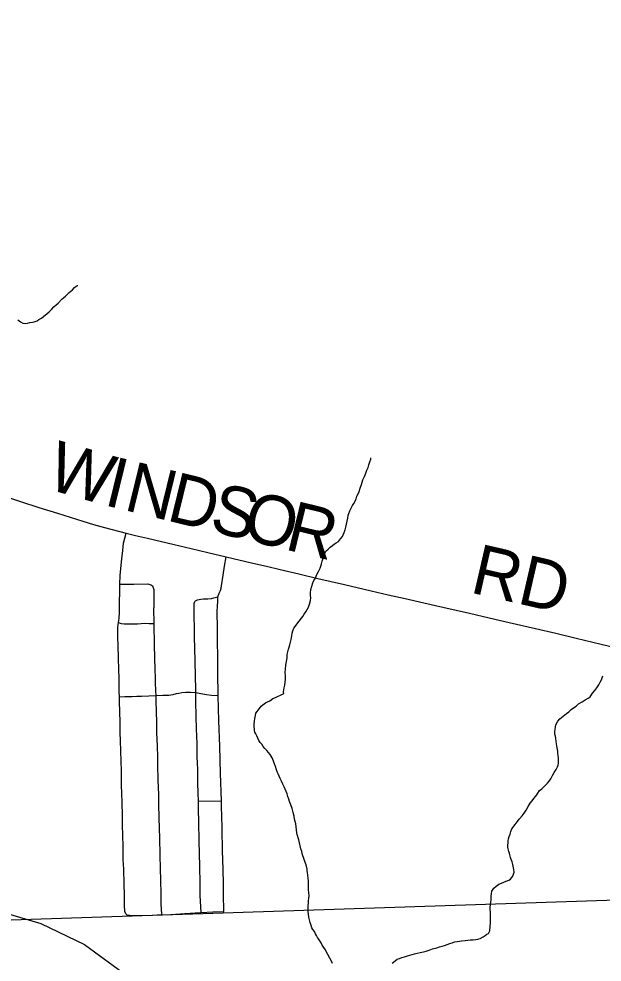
# Model space of a CAD drawing. Extents: x 103424 to 290657, y 38711 to 110967.
# Drawn here: x 214251.073 to 214251.405, y 40213.806 to 40214.342 of the extents above; entities that cross this region are included whole.
import ezdxf

# ---------------------------------------------------------------- set-up
doc = ezdxf.new("R2010")
doc.units = 0
for name, color, linetype in [('GM_X_Corporation', 7, 'Continuous'), ('GM_X_County_Road', 7, 'Continuous'), ('GM_X_County_Road_Text', 7, 'Continuous'), ('GM_X_Minor_River', 7, 'Continuous'), ('GM_X_Rail_Line', 7, 'Continuous'), ('GM_X_Township_Road', 7, 'Continuous')]:
    doc.layers.add(name, color=color, linetype=linetype)

msp = doc.modelspace()

# ---------------------------------------------------------------- linework, layer by layer
at = {"layer": 'GM_X_Corporation'}
msp.add_lwpolyline([(214252.9169, 40215.10125), (214250.58101, 40215.10125), (214250.58214, 40215.03695), (214250.58213, 40215.03302), (214250.59416, 40214.26814), (214250.59475, 40214.23045), (214250.59525, 40214.19876), (214250.59563, 40214.17445), (214250.60357, 40213.81454), (214251.4935, 40213.84402), (214251.49479, 40213.84407), (214251.89403, 40213.85729), (214251.9103, 40213.85774), (214252.15851, 40213.8645), (214252.94541, 40213.88639), (214252.94345, 40213.98349), (214252.94211, 40214.05193), (214252.9379, 40214.25624), (214252.93476, 40214.40518), (214252.93118, 40214.55366), (214252.92091, 40214.97111)], close=True, dxfattribs=at)
msp.add_lwpolyline([(214251.79815, 40211.42687), (214251.40069, 40211.41803), (214250.88437, 40211.40655), (214250.64868, 40211.4013), (214250.64645, 40211.51835), (214250.64495, 40211.59711), (214250.64494, 40211.59748), (214250.64324, 40211.6866), (214250.63221, 40212.16721), (214250.62604, 40212.52198), (214250.60368, 40213.80815), (214250.60357, 40213.81454), (214251.4935, 40213.84402)], dxfattribs=at)
at = {"layer": 'GM_X_County_Road'}
msp.add_lwpolyline([(214251.0617, 40214.07178), (214251.074, 40214.06772), (214251.08459, 40214.0644), (214251.09517, 40214.06107), (214251.10957, 40214.05647), (214251.11562, 40214.05471), (214251.12192, 40214.05287), (214251.13408, 40214.04982), (214251.13948, 40214.04842), (214251.14632, 40214.0468), (214251.16144, 40214.04322), (214251.17106, 40214.04095), (214251.18067, 40214.03867), (214251.19099, 40214.03626), (214251.20612, 40214.03274), (214251.21389, 40214.03094), (214251.22166, 40214.02913), (214251.23242, 40214.02656), (214251.24318, 40214.02398), (214251.25832, 40214.02049), (214251.27346, 40214.01699), (214251.2831, 40214.01477), (214251.29274, 40214.01254), (214251.30346, 40214.01011), (214251.31419, 40214.00768), (214251.32933, 40214.0042), (214251.34057, 40214.00161), (214251.35182, 40213.99902), (214251.36695, 40213.99549), (214251.37843, 40213.99281), (214251.38991, 40213.99013), (214251.40429, 40213.98672), (214251.41867, 40213.98331)], dxfattribs=at)
at = {"layer": 'GM_X_Minor_River'}
for points in [[(214251.07255, 40214.17097), (214251.07409, 40214.16986), (214251.07543, 40214.16912), (214251.07676, 40214.16896), (214251.07809, 40214.16917), (214251.07941, 40214.16938), (214251.08093, 40214.1696), (214251.08187, 40214.16981), (214251.08357, 40214.17041), (214251.08451, 40214.17118), (214251.08601, 40214.17197), (214251.09032, 40214.17547), (214251.09162, 40214.17683), (214251.09311, 40214.17837), (214251.09442, 40214.17954), (214251.09554, 40214.18051), (214251.0976, 40214.18264), (214251.09853, 40214.18341), (214251.09965, 40214.18438), (214251.10059, 40214.18535), (214251.1017, 40214.18651), (214251.10264, 40214.18729), (214251.10358, 40214.18807), (214251.10488, 40214.18942), (214251.10582, 40214.1902), (214251.10657, 40214.19059), (214251.10676, 40214.19059)], [(214251.20797, 40213.94735), (214251.21001, 40213.95005), (214251.21094, 40213.95139), (214251.21187, 40213.95217), (214251.21337, 40213.95334), (214251.2145, 40213.95393), (214251.21582, 40213.95452), (214251.21751, 40213.95569), (214251.21901, 40213.95629), (214251.22052, 40213.95708), (214251.22146, 40213.95748), (214251.22259, 40213.95807), (214251.22372, 40213.95866), (214251.2237, 40213.95961), (214251.22404, 40213.9619), (214251.22439, 40213.96342), (214251.22455, 40213.96514), (214251.22472, 40213.96666), (214251.22468, 40213.96856), (214251.22465, 40213.97046), (214251.2248, 40213.97237), (214251.22495, 40213.97465), (214251.22529, 40213.97675), (214251.22564, 40213.97884), (214251.22579, 40213.98075), (214251.22615, 40213.98227), (214251.2265, 40213.9838), (214251.22686, 40213.98495), (214251.22721, 40213.98629), (214251.22756, 40213.98781), (214251.22792, 40213.98934), (214251.22809, 40213.99048), (214251.22826, 40213.99144), (214251.22861, 40213.99297), (214251.22897, 40213.9943), (214251.22951, 40213.99583), (214251.23248, 40213.99969), (214251.23378, 40214.00142), (214251.23452, 40214.00239), (214251.23544, 40214.00373), (214251.23637, 40214.00508), (214251.23711, 40214.00643), (214251.23784, 40214.00777), (214251.23838, 40214.0093), (214251.23892, 40214.0114), (214251.23908, 40214.01292), (214251.23905, 40214.01426), (214251.23903, 40214.01578), (214251.23918, 40214.01768), (214251.23972, 40214.01959), (214251.24025, 40214.0215), (214251.2408, 40214.02284), (214251.24172, 40214.02419), (214251.24227, 40214.02534), (214251.24282, 40214.02668), (214251.24355, 40214.02802), (214251.24447, 40214.02975), (214251.24483, 40214.0309), (214251.24519, 40214.03224), (214251.24554, 40214.03376), (214251.24608, 40214.03548), (214251.24662, 40214.03682), (214251.24699, 40214.03778), (214251.24772, 40214.03951), (214251.24902, 40214.04067), (214251.25014, 40214.04183), (214251.25145, 40214.0428), (214251.25258, 40214.04359), (214251.25352, 40214.04417), (214251.25483, 40214.04496), (214251.25594, 40214.0465), (214251.25725, 40214.04785), (214251.25761, 40214.04881), (214251.25816, 40214.05015), (214251.2587, 40214.05168), (214251.25905, 40214.05321), (214251.2601, 40214.05817), (214251.26046, 40214.0597), (214251.26081, 40214.06084), (214251.26136, 40214.06237), (214251.26209, 40214.06391), (214251.26282, 40214.06544), (214251.26356, 40214.0666), (214251.2643, 40214.06794), (214251.26484, 40214.06928), (214251.26538, 40214.07081), (214251.26612, 40214.07215), (214251.26667, 40214.0735), (214251.2672, 40214.07522), (214251.26793, 40214.07732), (214251.26864, 40214.08), (214251.26974, 40214.08192), (214251.27047, 40214.08383), (214251.27101, 40214.08555), (214251.27174, 40214.08708), (214251.27209, 40214.08861), (214251.27263, 40214.09033), (214251.27317, 40214.09186), (214251.27335, 40214.09263)], [(214251.34133, 40213.83871), (214251.3415, 40213.84004), (214251.34167, 40213.84119), (214251.34165, 40213.84214), (214251.34163, 40213.84347), (214251.34179, 40213.8448), (214251.34215, 40213.84633), (214251.34325, 40213.84806), (214251.34456, 40213.84903), (214251.34606, 40213.8502), (214251.34757, 40213.8508), (214251.34889, 40213.85139), (214251.35021, 40213.85199), (214251.35172, 40213.85258), (214251.35266, 40213.85317), (214251.35396, 40213.85471), (214251.35432, 40213.85586), (214251.35468, 40213.85701), (214251.35465, 40213.85853), (214251.35444, 40213.85948), (214251.35424, 40213.86042), (214251.35403, 40213.86137), (214251.35362, 40213.86288), (214251.35303, 40213.8642), (214251.35263, 40213.86534), (214251.35222, 40213.86685), (214251.35201, 40213.8678), (214251.35181, 40213.86874), (214251.3514, 40213.87026), (214251.35119, 40213.87121), (214251.35117, 40213.87235), (214251.35134, 40213.87368), (214251.35132, 40213.87482), (214251.35149, 40213.87596), (214251.35184, 40213.8773), (214251.35239, 40213.87864), (214251.35293, 40213.88017), (214251.35347, 40213.8817), (214251.35774, 40213.88729), (214251.35923, 40213.88903), (214251.36053, 40213.89057), (214251.36164, 40213.8923), (214251.36274, 40213.89442), (214251.36385, 40213.89634), (214251.36496, 40213.89769), (214251.36589, 40213.89885), (214251.36682, 40213.9), (214251.36756, 40213.90097), (214251.3683, 40213.90193), (214251.36922, 40213.90347), (214251.37054, 40213.90444), (214251.37165, 40213.9056), (214251.37277, 40213.90676), (214251.3737, 40213.90773), (214251.37464, 40213.9087), (214251.37556, 40213.91005), (214251.37648, 40213.91196), (214251.37759, 40213.91369), (214251.37869, 40213.91542), (214251.37943, 40213.91696), (214251.37979, 40213.91792), (214251.37996, 40213.91906), (214251.37993, 40213.92039), (214251.37991, 40213.92191), (214251.37969, 40213.92343), (214251.37967, 40213.92457), (214251.37965, 40213.9259), (214251.37944, 40213.92685), (214251.37923, 40213.92779), (214251.37902, 40213.92893), (214251.37881, 40213.93007), (214251.37859, 40213.93158), (214251.37838, 40213.9331), (214251.37816, 40213.93443), (214251.37795, 40213.93556), (214251.37793, 40213.93689), (214251.37809, 40213.93842), (214251.37826, 40213.93956), (214251.37843, 40213.94071), (214251.37953, 40213.94282), (214251.38065, 40213.94417), (214251.38458, 40213.94728), (214251.38589, 40213.94825), (214251.3872, 40213.94942), (214251.38851, 40213.95039), (214251.39001, 40213.95137), (214251.39132, 40213.95272), (214251.39339, 40213.9539), (214251.39507, 40213.95507), (214251.39677, 40213.95586), (214251.39789, 40213.95664), (214251.39938, 40213.95876), (214251.40068, 40213.96031), (214251.40179, 40213.96185), (214251.4029, 40213.96358), (214251.40363, 40213.96511), (214251.40436, 40213.96646), (214251.40509, 40213.96856)], [(214251.25154, 40213.80516), (214251.25115, 40213.8061), (214251.24879, 40213.81024), (214251.24801, 40213.81156), (214251.24742, 40213.81288), (214251.24663, 40213.8142), (214251.24566, 40213.81551), (214251.24507, 40213.81683), (214251.24429, 40213.81796), (214251.24351, 40213.81909), (214251.24292, 40213.82002), (214251.24233, 40213.82115), (214251.24174, 40213.82209), (214251.24115, 40213.82342), (214251.24037, 40213.82454), (214251.23978, 40213.82548), (214251.23938, 40213.82681), (214251.23878, 40213.82851), (214251.23837, 40213.83002), (214251.23797, 40213.83153), (214251.23775, 40213.83324), (214251.23771, 40213.83495), (214251.23768, 40213.83666), (214251.23766, 40213.83818), (214251.23782, 40213.83952), (214251.2378, 40213.84085), (214251.23796, 40213.84237), (214251.23813, 40213.8437), (214251.2381, 40213.84541), (214251.23788, 40213.84693), (214251.23785, 40213.84845), (214251.23782, 40213.85016), (214251.23779, 40213.85187), (214251.23757, 40213.85377), (214251.23754, 40213.85529), (214251.23732, 40213.85681), (214251.23711, 40213.85775), (214251.2371, 40213.8587), (214251.23649, 40213.86117), (214251.23569, 40213.86305), (214251.23509, 40213.86475), (214251.23448, 40213.86683), (214251.23407, 40213.86873), (214251.23347, 40213.87024), (214251.23306, 40213.87194), (214251.23265, 40213.87364), (214251.23224, 40213.87535), (214251.23143, 40213.87838), (214251.23122, 40213.87951), (214251.23056, 40213.88444), (214251.23016, 40213.88577), (214251.22994, 40213.8871), (214251.22972, 40213.8888), (214251.22911, 40213.89088), (214251.2285, 40213.89334), (214251.2277, 40213.89542), (214251.2271, 40213.89731), (214251.2267, 40213.89863), (214251.2261, 40213.90014), (214251.22569, 40213.90166), (214251.2251, 40213.90298), (214251.22451, 40213.9043), (214251.22391, 40213.90562), (214251.22332, 40213.90713), (214251.22253, 40213.90883), (214251.22174, 40213.91033), (214251.22115, 40213.91165), (214251.22055, 40213.91297), (214251.21996, 40213.9141), (214251.21956, 40213.91524), (214251.21915, 40213.91713), (214251.21855, 40213.91864), (214251.21756, 40213.92109), (214251.21716, 40213.92204), (214251.21599, 40213.92392), (214251.21502, 40213.92504), (214251.21405, 40213.92616), (214251.21308, 40213.92729), (214251.21211, 40213.92841), (214251.21133, 40213.92973), (214251.21036, 40213.93085), (214251.20958, 40213.93198), (214251.20898, 40213.9333), (214251.20839, 40213.93462), (214251.2078, 40213.93575), (214251.2074, 40213.93669), (214251.2072, 40213.93764), (214251.20718, 40213.93859), (214251.20697, 40213.93954), (214251.20694, 40213.94125), (214251.2071, 40213.94296), (214251.20726, 40213.94448), (214251.20762, 40213.94601), (214251.20797, 40213.94735)], [(214251.28534, 40213.80538), (214251.28703, 40213.80675), (214251.28815, 40213.80753), (214251.28947, 40213.80793), (214251.29098, 40213.80853), (214251.29249, 40213.80894), (214251.29419, 40213.80954), (214251.29551, 40213.80994), (214251.29683, 40213.81034), (214251.29816, 40213.81056), (214251.29967, 40213.81097), (214251.30137, 40213.81138), (214251.30327, 40213.81179), (214251.30478, 40213.8122), (214251.30648, 40213.8128), (214251.30836, 40213.8134), (214251.31082, 40213.81402), (214251.31233, 40213.81461), (214251.31384, 40213.81502), (214251.31516, 40213.81542), (214251.31667, 40213.81602), (214251.31818, 40213.81643), (214251.31951, 40213.81683), (214251.32083, 40213.81743), (214251.32234, 40213.81765), (214251.32367, 40213.81786), (214251.3248, 40213.81807), (214251.32689, 40213.8183), (214251.3284, 40213.81832), (214251.32992, 40213.81854), (214251.33144, 40213.81857), (214251.33295, 40213.81879), (214251.33409, 40213.819), (214251.33541, 40213.8194), (214251.3371, 40213.82038), (214251.33823, 40213.82097), (214251.33917, 40213.82175), (214251.34011, 40213.82215), (214251.34084, 40213.82368), (214251.34133, 40213.82844), (214251.34129, 40213.83053), (214251.34125, 40213.83243), (214251.34122, 40213.83433), (214251.34119, 40213.83585), (214251.34117, 40213.837), (214251.34133, 40213.83871)]]:
    msp.add_lwpolyline(points, dxfattribs=at)
at = {"layer": 'GM_X_Rail_Line'}
msp.add_lwpolyline([(214250.20337, 40213.92695), (214250.21589, 40213.90672), (214250.23403, 40213.88438), (214250.25368, 40213.86975), (214250.27696, 40213.86083), (214250.29849, 40213.85388), (214250.32059, 40213.85472), (214250.34903, 40213.85971), (214250.42894, 40213.87798), (214250.46672, 40213.88659), (214250.49075, 40213.89126), (214250.53021, 40213.89703), (214250.82625, 40213.89754), (214250.85805, 40213.89686), (214250.88767, 40213.89049), (214250.92544, 40213.87842), (214251.05049, 40213.83827), (214251.08557, 40213.82785), (214251.11041, 40213.81597), (214251.13533, 40213.79782), (214251.25098, 40213.71343), (214251.49922, 40213.53478)], dxfattribs=at)
at = {"layer": 'GM_X_Township_Road'}
msp.add_line((214251.17521, 40213.8974), (214251.18836, 40213.89763), dxfattribs=at)
for points in [[(214251.1545, 40213.83282), (214251.14891, 40213.83249), (214251.14085, 40213.83232), (214251.13631, 40213.83241), (214251.13479, 40213.8327), (214251.13396, 40213.83339), (214251.13346, 40213.83466), (214251.13327, 40213.83821), (214251.13316, 40213.84384), (214251.13297, 40213.85045), (214251.13276, 40213.85885), (214251.13267, 40213.86139), (214251.13255, 40213.86441), (214251.13239, 40213.87133), (214251.13218, 40213.87852), (214251.13211, 40213.8834), (214251.13204, 40213.88934), (214251.13184, 40213.89673), (214251.13174, 40213.90194), (214251.1316, 40213.90631), (214251.13148, 40213.90974), (214251.13144, 40213.9151), (214251.1313, 40213.91993), (214251.13109, 40213.9261), (214251.131, 40213.93175), (214251.13081, 40213.93638), (214251.13077, 40213.93811), (214251.13067, 40213.94269), (214251.13063, 40213.94787), (214251.13044, 40213.9544), (214251.13033, 40213.95678), (214251.13021, 40213.95962), (214251.13014, 40213.96376), (214251.1301, 40213.96773), (214251.12996, 40213.97173), (214251.12979, 40213.97927), (214251.12958, 40213.98551), (214251.12942, 40213.9909), (214251.12947, 40213.99611), (214251.12956, 40213.99763), (214251.12973, 40213.99898), (214251.13016, 40214.00123), (214251.13028, 40214.00487), (214251.13035, 40214.01011), (214251.13055, 40214.01681), (214251.13062, 40214.02066), (214251.13081, 40214.02564), (214251.13115, 40214.0296), (214251.13172, 40214.03517), (214251.13229, 40214.03993), (214251.13274, 40214.04403), (214251.13408, 40214.04982)], [(214251.1545, 40213.83282), (214251.15964, 40213.83308), (214251.16746, 40213.83351), (214251.17333, 40213.83395), (214251.17677, 40213.8342), (214251.1763, 40213.84385), (214251.17625, 40213.8509), (214251.17602, 40213.86026), (214251.17572, 40213.87479), (214251.17547, 40213.88545), (214251.17526, 40213.89288), (214251.17521, 40213.8974), (214251.17514, 40213.90193), (214251.17493, 40213.9079), (214251.17482, 40213.91522), (214251.1747, 40213.91935), (214251.17461, 40213.92223), (214251.17452, 40213.93012), (214251.17424, 40213.93856), (214251.174, 40213.94548), (214251.17384, 40213.95425), (214251.17373, 40213.95924), (214251.17368, 40213.96085), (214251.17359, 40213.96856), (214251.17333, 40213.97684), (214251.17327, 40213.98465), (214251.1731, 40213.9905), (214251.17299, 40213.99603), (214251.17278, 40214.00218), (214251.17273, 40214.00624), (214251.17282, 40214.0097), (214251.1732, 40214.01081), (214251.17361, 40214.01127), (214251.17477, 40214.01187), (214251.17653, 40214.01224), (214251.17821, 40214.01236), (214251.18063, 40214.01245), (214251.18273, 40214.01259), (214251.18406, 40214.01291), (214251.18626, 40214.01352), (214251.18703, 40214.01562), (214251.18776, 40214.01721), (214251.18816, 40214.01849), (214251.1884, 40214.01989), (214251.18928, 40214.0258), (214251.19011, 40214.03101), (214251.19099, 40214.03626)], [(214251.13062, 40214.02066), (214251.13859, 40214.02076), (214251.14656, 40214.02085), (214251.14822, 40214.0204), (214251.14832, 40214.02034), (214251.14841, 40214.02029), (214251.14846, 40214.02025), (214251.14855, 40214.02019), (214251.1486, 40214.02015), (214251.14865, 40214.02012), (214251.1487, 40214.02008), (214251.14877, 40214.02001), (214251.14881, 40214.01997), (214251.14886, 40214.01993), (214251.14893, 40214.01985), (214251.14898, 40214.01981), (214251.14905, 40214.01972), (214251.14912, 40214.01964), (214251.14919, 40214.01955), (214251.14926, 40214.01946), (214251.14938, 40214.01927), (214251.14983, 40214.01766), (214251.14994, 40214.00724)], [(214251.17677, 40213.8342), (214251.1835, 40213.83449), (214251.18977, 40213.83477), (214251.18954, 40213.84456), (214251.18947, 40213.85121), (214251.18913, 40213.8646), (214251.18899, 40213.86867), (214251.18887, 40213.8732), (214251.18878, 40213.87776), (214251.18873, 40213.88213), (214251.18859, 40213.88934), (214251.18845, 40213.89373), (214251.1884, 40213.89582), (214251.18836, 40213.89763), (214251.18786, 40213.91316), (214251.18736, 40213.92868), (214251.1869, 40213.94312), (214251.18643, 40213.95755), (214251.18631, 40213.97056), (214251.18625, 40213.97937), (214251.18618, 40213.98818), (214251.18614, 40213.99483), (214251.18593, 40214.00592), (214251.186, 40214.00758), (214251.1861, 40214.00898), (214251.18621, 40214.01029), (214251.18626, 40214.01352)], [(214251.1545, 40213.83282), (214251.15421, 40213.83641), (214251.15415, 40213.83855), (214251.15403, 40213.84471), (214251.15384, 40213.85227), (214251.15368, 40213.85942), (214251.15354, 40213.86661), (214251.15326, 40213.87667), (214251.1531, 40213.8816), (214251.15292, 40213.88835), (214251.15275, 40213.8953), (214251.15266, 40213.90174), (214251.15257, 40213.90453), (214251.15238, 40213.91013), (214251.15224, 40213.91736), (214251.15208, 40213.92241), (214251.15189, 40213.9288), (214251.15168, 40213.93627), (214251.15157, 40213.94247), (214251.15136, 40213.94809), (214251.15127, 40213.95467), (214251.15115, 40213.95738), (214251.15106, 40213.96003), (214251.15089, 40213.96467), (214251.1508, 40213.96772), (214251.15068, 40213.97196), (214251.15054, 40213.97922), (214251.15031, 40213.98592), (214251.15001, 40213.99834), (214251.14994, 40214.00724)], [(214251.12973, 40213.99898), (214251.13137, 40213.99848), (214251.13295, 40213.99821), (214251.1358, 40213.99811), (214251.13778, 40213.99819)], [(214251.13778, 40213.99819), (214251.14053, 40213.99829), (214251.1448, 40213.99849), (214251.14719, 40213.99842), (214251.15001, 40213.99834)], [(214251.13033, 40213.95678), (214251.13348, 40213.95683), (214251.13753, 40213.95697), (214251.14032, 40213.95707), (214251.14283, 40213.95717), (214251.14698, 40213.95727), (214251.15115, 40213.95738), (214251.15503, 40213.95762), (214251.15833, 40213.95774), (214251.15961, 40213.95786), (214251.16089, 40213.95811), (214251.16285, 40213.95862), (214251.16416, 40213.95886), (214251.16583, 40213.95916), (214251.16813, 40213.95932), (214251.17076, 40213.95939), (214251.17373, 40213.95924), (214251.1767, 40213.95865), (214251.17982, 40213.95798), (214251.1827, 40213.95767), (214251.18643, 40213.95755)]]:
    msp.add_lwpolyline(points, dxfattribs=at)

# ---------------------------------------------------------------- texts
at = {"layer": 'GM_X_County_Road_Text'}
for s, height, rotation, p in [('W', 0.02841, 343.9113, (214251.08792, 40214.07532)), ('I', 0.02841, 346.2276, (214251.12076, 40214.06588)), ('N', 0.02841, 346.236, (214251.1321, 40214.0631)), ('D', 0.02841, 346.236, (214251.15638, 40214.05715)), ('S', 0.02841, 346.2347, (214251.18066, 40214.0512)), ('O', 0.02841, 346.2332, (214251.19928, 40214.04664)), ('R', 0.02841, 346.234, (214251.22356, 40214.04069)), ('RD', 0.028409, 347.0423, (214251.32895, 40214.01616))]:
    msp.add_text(s, height=height, rotation=rotation, dxfattribs=at).set_placement(p)

doc.saveas('drawing.dxf')
